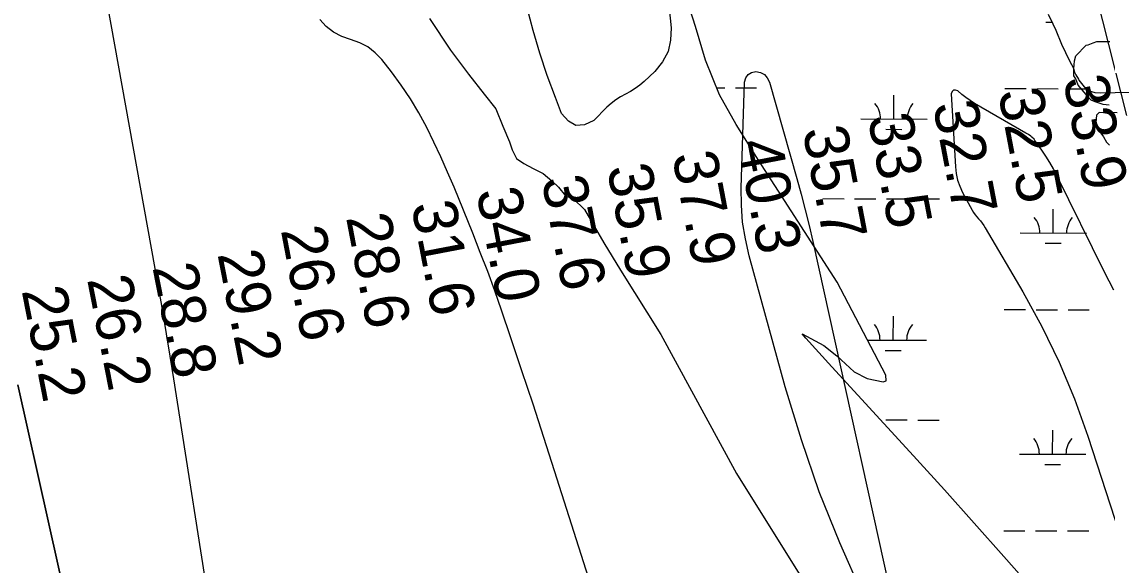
# Model space of a CAD drawing. Extents: x 3161665 to 3199565, y 885729 to 911164.
# Drawn here: x 3179018 to 3180653, y 893674 to 894492 of the extents above; entities that cross this region are included whole.
import ezdxf

# ---------------------------------------------------------------- set-up
doc = ezdxf.new("R2010")
doc.units = 0
for name, color, linetype in [('V-RIVR-RANG', 7, 'Continuous'), ('V-SITE-VEGE', 7, 'Continuous'), ('V-TOPO-DPTH', 7, 'Continuous'), ('V-TOPO-MAJR', 7, 'Continuous'), ('V-TOPO-MINR', 7, 'Continuous'), ('V-WETL-SWMP', 7, 'Continuous')]:
    doc.layers.add(name, color=color, linetype=linetype)

msp = doc.modelspace()

# ---------------------------------------------------------------- linework, layer by layer
at = {"layer": 'V-SITE-VEGE'}
for p, q in [((3179631.7, 894496.5), (3179663.2, 894448.8)), ((3180620.9, 894456.3), (3180623.8, 894457.2)), ((3180623.8, 894457.2), (3180631.3, 894460)), ((3180631.3, 894460), (3180636.9, 894461.9)), ((3180636.9, 894461.9), (3180656.6, 894461.9)), ((3179663.2, 894448.8), (3179690.3, 894413)), ((3180605, 894440.4), (3180620.9, 894456.3)), ((3180602.2, 894420.7), (3180603.1, 894432.9)), ((3180603.1, 894432.9), (3180605, 894440.4)), ((3179690.3, 894413), (3179714.2, 894382.6)), ((3180602.2, 894410.4), (3180602.2, 894420.7)), ((3180605, 894405.7), (3180602.2, 894410.4)), ((3180608.8, 894396.3), (3180605, 894405.7)), ((3180620.9, 894382.2), (3180608.8, 894396.3)), ((3179714.2, 894382.6), (3179731.5, 894360.9)), ((3180621.9, 894380.4), (3180620.9, 894382.2)), ((3180628.4, 894373.8), (3180621.9, 894380.4)), ((3179731.5, 894360.9), (3179742.4, 894334.8)), ((3180634.1, 894371), (3180628.4, 894373.8)), ((3180640.6, 894369.1), (3180634.1, 894371)), ((3180646.3, 894367.2), (3180640.6, 894369.1)), ((3180655.6, 894366.3), (3180646.3, 894367.2)), ((3179742.4, 894334.8), (3179752.1, 894311)), ((3179752.1, 894311), (3179756.5, 894299)), ((3179756.5, 894299), (3179763, 894286)), ((3179763, 894286), (3179773.8, 894278.4)), ((3179773.8, 894278.4), (3179787.9, 894270.8)), ((3179787.9, 894270.8), (3179803.1, 894263.2)), ((3179803.1, 894263.2), (3179816.2, 894252.4)), ((3179816.2, 894252.4), (3179825.9, 894242.6)), ((3179825.9, 894242.6), (3179836.8, 894229.6)), ((3179836.8, 894229.6), (3179848.7, 894225.2)), ((3179848.7, 894225.2), (3179865, 894209)), ((3179865, 894209), (3179894.3, 894159)), ((3179894.3, 894159), (3179919.2, 894117.8)), ((3179919.2, 894117.8), (3179980, 894021.2)), ((3179980, 894021.2), (3180093.9, 893811.8)), ((3180093.9, 893811.8), (3180283.7, 893509.1))]:
    msp.add_line(p, q, dxfattribs=at)
at = {"layer": 'V-TOPO-DPTH'}
msp.add_lwpolyline([(3179011.6, 893945.4), (3179103.2, 893536)], dxfattribs=at)
at = {"layer": 'V-TOPO-MAJR'}
for points in [[(3180681.8, 894350.6), (3180637, 894529.1), (3180631.1, 894546.5), (3180410.8, 894936.6), (3180101, 895567.5), (3180097.6, 895575.1), (3180093.7, 895582.5), (3180089.4, 895589.8), (3179777.1, 896084.7)], [(3179961, 894816.1), (3179995.6, 894482.6), (3179994.8, 894464.1), (3179991, 894446.9), (3179982.5, 894431.3), (3179971, 894417), (3179954.9, 894402), (3179948.4, 894396.5), (3179941.6, 894391.3), (3179934.4, 894386.8), (3179926.8, 894382.7), (3179919.4, 894378.6), (3179912.2, 894374), (3179905.5, 894368.8), (3179899.1, 894363), (3179879.3, 894343.3), (3179865.2, 894336.7), (3179852.3, 894335.4), (3179841, 894341.9), (3179830.8, 894353.6), (3179821.4, 894377.6), (3179809.2, 894410.8), (3179797.9, 894444.4), (3179787.8, 894478.3), (3179778.7, 894512.5)], [(3180283.4, 893631.5), (3180249.6, 893707.4), (3180218.6, 893784.3), (3180191.8, 893862.7), (3180167.6, 893942.2), (3180113.3, 894139.7), (3180107.6, 894164.9), (3180103.4, 894190.2), (3180101.5, 894215.8), (3180101.2, 894241.6), (3180106.4, 894400.8), (3180108.3, 894407.2), (3180111.5, 894412.2), (3180116.7, 894415.1), (3180123.2, 894416.7), (3180130.2, 894415.2), (3180136.1, 894412.3), (3180140.5, 894407.3), (3180143.8, 894400.9), (3180185.1, 894255.9), (3180191.5, 894232.4), (3180197.7, 894208.8), (3180203.5, 894185), (3180209, 894161.2), (3180349, 893526.9)]]:
    msp.add_lwpolyline(points, dxfattribs=at)
at = {"layer": 'V-TOPO-MINR'}
for points in [[(3179306.3, 893574), (3179246.9, 893954.3), (3179241.4, 893988.3), (3179235.9, 894022.2), (3179230, 894056.1), (3179224, 894089.9), (3179152.3, 894487.5), (3179145.6, 894523.4), (3179138.8, 894559.1), (3179131.7, 894594.9), (3179124.5, 894630.6), (3179117, 894666.2), (3179109.6, 894701.9), (3179102.1, 894737.5), (3179094.5, 894773.2), (3179030.2, 895077.4), (3179019.8, 895125.6), (3179009.2, 895173.7)], [(3179948.4, 893413.3), (3179820.1, 893816), (3179804, 893866.2), (3179787.7, 893916.4), (3179771, 893966.4), (3179754.2, 894016.3), (3179740.2, 894057.7), (3179730, 894086.8), (3179719.4, 894115.9), (3179708.3, 894144.7), (3179696.9, 894173.4), (3179668.7, 894242.8), (3179659, 894265.6), (3179649, 894288.2), (3179638.5, 894310.6), (3179627.5, 894332.8), (3179615.7, 894354.5), (3179603.1, 894375.7), (3179589.3, 894396.1), (3179574.6, 894416.1), (3179560, 894434.8), (3179550.1, 894445.1), (3179539.1, 894453.9), (3179526.6, 894460.1), (3179513, 894464.8), (3179499.5, 894469.5), (3179487.1, 894475.8), (3179476.3, 894484.6), (3179466.5, 894495.1)], [(3180662.4, 894087.8), (3180648.5, 894115.1), (3180576.7, 894260.4), (3180571.5, 894270.3), (3180566.1, 894280), (3180560.2, 894289.4), (3180554, 894298.6), (3180543.6, 894313.2), (3180542.3, 894315), (3180539.2, 894318.1), (3180537.5, 894319.4), (3180533.8, 894321.9), (3180532, 894323.1), (3180530.1, 894324.2), (3180452.5, 894368.9), (3180445.9, 894373), (3180439.5, 894377.5), (3180433.5, 894382.4), (3180427.7, 894387.7), (3180424, 894389), (3180421, 894388.9), (3180418.9, 894386.7), (3180417.5, 894383), (3180423.8, 894273.2), (3180425.1, 894263.2), (3180427.2, 894253.5), (3180430.5, 894244.1), (3180434.7, 894235), (3180449.1, 894208.4), (3180451.3, 894204.9), (3180453.5, 894201.4), (3180456.1, 894198.2), (3180458.8, 894195), (3180461.5, 894191.9), (3180464.1, 894188.6), (3180466.5, 894185.2), (3180468.7, 894181.7), (3180525.3, 894085.5), (3180554, 894033), (3180580.2, 893979.4), (3180603, 893924.2), (3180623.3, 893867.9), (3180717.6, 893578)], [(3179103.2, 893536), (3179011.6, 893945.4)]]:
    msp.add_lwpolyline(points, dxfattribs=at)
at = {"layer": 'V-WETL-SWMP'}
for p, q in [((3180560.1, 894491.1), (3180569.7, 894491)), ((3180064.3, 894392.4), (3180076.5, 894392.4)), ((3180092.5, 894392.4), (3180124.5, 894392.3)), ((3180331.2, 894345.3), (3180331.3, 894381.3)), ((3180498.4, 894391.2), (3180530.4, 894391.1)), ((3180546.4, 894391.1), (3180578.4, 894391)), ((3180594.4, 894391), (3180620.3, 894390.9)), ((3180281.2, 894345.4), (3180381.2, 894345.1)), ((3180319.2, 894329.9), (3180343.2, 894329.8)), ((3180224.1, 894225.5), (3180256.1, 894225.4)), ((3180272.1, 894225.4), (3180304.1, 894225.3)), ((3180320.1, 894225.2), (3180352.1, 894225.1)), ((3180368.1, 894225.1), (3180400.1, 894225)), ((3180571.2, 894173.8), (3180571.3, 894209.8)), ((3180521.2, 894173.9), (3180621.2, 894173.7)), ((3180559.2, 894158.4), (3180583.2, 894158.3)), ((3180330.3, 894012.6), (3180330.4, 894048.6)), ((3180497.5, 894058.6), (3180529.5, 894058.5)), ((3180545.5, 894058.4), (3180577.5, 894058.3)), ((3180593.5, 894058.3), (3180625.5, 894058.2)), ((3180291.4, 894012.7), (3180380.3, 894012.5)), ((3180318.3, 893997.2), (3180342.3, 893997.1)), ((3180319.2, 893892.6), (3180351.2, 893892.5)), ((3180367.2, 893892.4), (3180399.2, 893892.3)), ((3180570.3, 893841.1), (3180570.4, 893877.1)), ((3180520.3, 893841.3), (3180620.3, 893841)), ((3180558.3, 893825.7), (3180582.3, 893825.7)), ((3180496.6, 893725.9), (3180528.6, 893725.8)), ((3180544.6, 893725.8), (3180576.6, 893725.7)), ((3180592.6, 893725.6), (3180624.6, 893725.5))]:
    msp.add_line(p, q, dxfattribs=at)
for points in [[(3180585.8, 893586.9), (3180496.9, 893687.2), (3180407.6, 893787.2), (3180355.4, 893844.4), (3180276.7, 893929.6), (3180237.5, 893972.4), (3180198.8, 894015.7), (3180193.3, 894022.2), (3180225.9, 894004.8), (3180245.2, 893989.1), (3180271.6, 893964.9), (3180290.9, 893955.1), (3180314.9, 893949.7), (3180319.4, 893951.6), (3180318.9, 893960), (3180246, 894099.9), (3180127.5, 894283.6), (3180093.5, 894337), (3180068.6, 894381.9), (3180047.6, 894433.9), (3180032.4, 894484.5), (3180016.6, 894533.9)], [(3180563.8, 894503), (3180570.8, 894488.7), (3180575.3, 894478.9), (3180583.6, 894458.1), (3180595.7, 894432.7), (3180601.5, 894421.7), (3180603.4, 894415.8), (3180605.3, 894411.9), (3180609.1, 894405.4), (3180609.7, 894404)], [(3180609.7, 894404), (3180621.9, 894389), (3180633.6, 894385), (3180642.6, 894384.9), (3180731.4, 894386.8)], [(3180667.7, 894354.9), (3180640.5, 894355.1), (3180636.5, 894351.3), (3180635.1, 894340), (3180638.4, 894332), (3180641.6, 894326.1), (3180646.7, 894318.3), (3180651.2, 894310.5), (3180655.7, 894305.9)]]:
    msp.add_lwpolyline(points, dxfattribs=at)
for centre, start, end in [((3180276, 894345.9), 359.0698, 40.6135), ((3180386.5, 894345.6), 139.0698, 180.6135), ((3180516, 894174.4), 359.0698, 40.6135), ((3180626.5, 894174.1), 139.0698, 180.6135), ((3180275.1, 894013.2), 359.0698, 40.6135), ((3180385.6, 894012.9), 139.0698, 180.6135), ((3180515.1, 893841.7), 359.0698, 40.6135), ((3180625.6, 893841.4), 139.0698, 180.6135)]:
    msp.add_arc(centre, 35.2, start, end, dxfattribs=at)

# ---------------------------------------------------------------- texts
at = {"layer": 'V-RIVR-RANG'}
for s, rotation, p in [('33.9', 280.8383, (3180586, 894405.4)), ('32.5', 280.8383, (3180487.9, 894386.1)), ('32.7', 280.8383, (3180389.7, 894367)), ('33.5', 280.8383, (3180291.6, 894348)), ('35.7', 280.8383, (3180193.4, 894329)), ('40.3', 280.8383, (3180095.2, 894309.9)), ('37.9', 280.8383, (3179997, 894291.1)), ('35.9', 280.8383, (3179898.8, 894272.1)), ('37.6', 280.8383, (3179800.4, 894254.6)), ('34.0', 280.8383, (3179702, 894236.6)), ('31.6', 280.8383, (3179604, 894216.5)), ('28.6', 280.8383, (3179505.9, 894197.5)), ('26.6', 280.8383, (3179407.7, 894178.4)), ('29.2', 281.1203, (3179312.2, 894142.5)), ('28.8', 281.1203, (3179214.3, 894122.5)), ('26.2', 281.1203, (3179115.9, 894104.4)), ('25.2', 281.1203, (3179017.3, 894087.5))]:
    msp.add_text(s, height=67, rotation=rotation, dxfattribs=at).set_placement(p)

doc.saveas('drawing.dxf')
